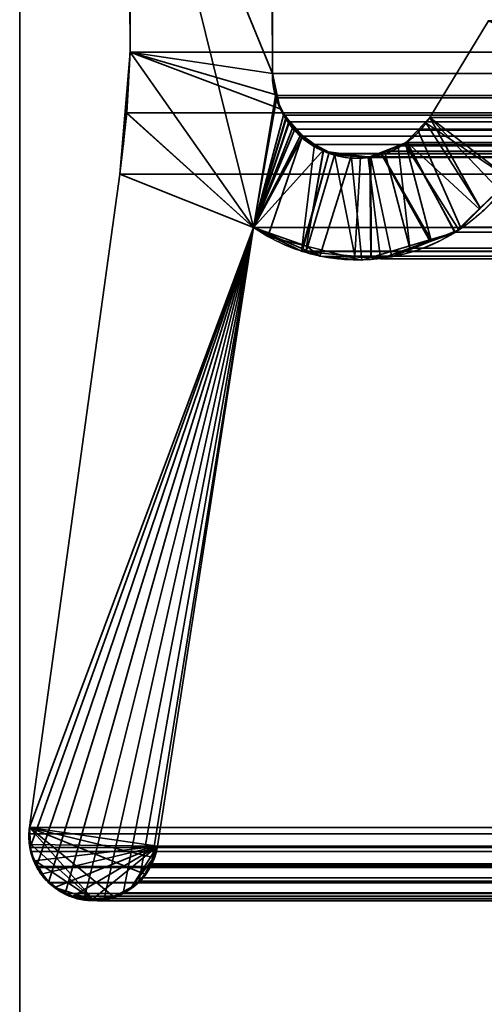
# Model space of a CAD drawing. Header units: millimetres. Extents: x -490 to 6690, y -115 to 152.
# Tile 263 of 656: x 1137 to 1140.43, y -4.99 to 2.27. Entities that reach past the tile are written whole.
import ezdxf

# ---------------------------------------------------------------- set-up
doc = ezdxf.new("R2010")
doc.units = ezdxf.units.MM
doc.layers.add('151', color=253, linetype='Continuous')

# ---------------------------------------------------------------- blocks, each defined once
blk = doc.blocks.new('UG_SURFACE_002')
at = {"layer": '151', "color": 252, "linetype": 'Continuous', "lineweight": 35}
for points in [[(2040, -6.2, 2202.5001), (2040, 133.2, 2202.5001), (960, 133.2, 2202.5001), (960, -6.2, 2202.5001)], [(1110, -6.2, 2052.5), (1110, 133.2, 2052.5), (1890, 133.2, 2052.5), (1890, -6.2, 2052.5)]]:
    blk.add_3dface(points, dxfattribs=at)
blk = doc.blocks.new('UG_SURFACE_133')
at = {"layer": '151', "color": 254, "linetype": 'Continuous', "lineweight": 35}
for points in [[(1875.25, -10, 2032.7499), (1875.25, 136.75, 2032.7499), (1124.75, 136.75, 2032.7499), (1124.75, -10, 2032.7499)], [(1867.4999, 21, 2025.0001), (1867.4999, -8, 2025.0001), (1132.5001, -8, 2025.0001), (1132.5001, 21, 2025.0001)]]:
    blk.add_3dface(points, dxfattribs=at)
blk = doc.blocks.new('UG_SURFACE_159')
at = {"layer": '151', "color": 14, "linetype": 'Continuous', "lineweight": 35}
for points in [[(1867.3, -10, 2024.8001), (1867.3, 19, 2024.8001), (1132.7, 19, 2024.8001), (1132.7, -10, 2024.8001)], [(1863.25, 16.25, 2020.75), (1863.25, -22, 2020.75), (1136.75, -22, 2020.75), (1136.75, 16.25, 2020.75)]]:
    blk.add_3dface(points, dxfattribs=at)
blk = doc.blocks.new('UG_SURFACE_160')
at = {"layer": '151', "color": 7, "linetype": 'Continuous', "lineweight": 35}
for points in [[(1136.75, 16, 2020.75), (1136.75, -22, 2020.75), (1863.25, -22, 2020.75), (1863.25, 16, 2020.75)], [(1863, 16, 2020.4999), (1863, -22, 2020.4999), (1137, -22, 2020.4999), (1137, 16, 2020.4999)]]:
    blk.add_3dface(points, dxfattribs=at)
blk = doc.blocks.new('UG_SURFACE_165')
at = {"layer": '151', "color": 253, "linetype": 'Continuous', "lineweight": 35}
for points in [[(1137.8119, 4.4265, -7.5), (1137.8134, 2.0275, -7.5), (1137.8134, 2.0275, 2019.6865), (1137.8119, 4.4265, 2019.6881)], [(1137.8134, 2.0275, -7.5), (1137.8119, 4.4265, -7.5), (1138.8619, 3.5528, -7.5), (1138.863, 1.872, -7.5)], [(1138.8887, 1.7096, 2018.6112), (1138.863, 1.872, 2018.6372), (1137.8119, 4.4265, 2019.6881), (1138.7244, 0.736, 2018.7755)], [(1138.863, 1.872, 2018.6372), (1138.8619, 3.5528, 2018.6381), (1138.8615, 3.5656, 2018.6386), (1137.8119, 4.4265, 2019.6881)], [(1138.7244, 0.736, 2018.7755), (1137.8119, 4.4265, 2019.6881), (1137.8134, 2.0275, 2019.6865)], [(1138.8619, 3.5528, 2018.6381), (1138.863, 1.872, 2018.6372), (1138.863, 1.872, -7.5), (1138.8619, 3.5528, -7.5)], [(1141.1384, 1.954, -7.5), (1140.6155, 1.093, -7.5), (1140.0239, 1.5475, -7.5), (1140.4564, 2.2595, -7.5)], [(1140.6155, 1.093, 2016.8846), (1141.1384, 1.954, 2016.3615), (1140.4564, 2.2595, 2017.0436), (1140.0239, 1.5475, 2017.4761)], [(1140.0239, 1.5475, 2017.4761), (1140.4564, 2.2595, 2017.0436), (1140.4564, 2.2595, -7.5), (1140.0239, 1.5475, -7.5)], [(1137.7884, 1.5777, 2019.7115), (1137.8134, 2.0275, -7.5), (1137.7389, 1.13, -7.5)], [(1137.7389, 1.13, -7.5), (1137.8134, 2.0275, -7.5), (1138.7244, 0.736, -7.5)], [(1137.7884, 1.5777, 2019.7115), (1137.8134, 2.0275, 2019.6865), (1137.8134, 2.0275, -7.5)], [(1138.7244, 0.736, 2018.7755), (1137.8134, 2.0275, 2019.6865), (1137.7884, 1.5777, 2019.7115)], [(1138.7244, 0.736, -7.5), (1137.8134, 2.0275, -7.5), (1138.9209, 1.6098, -7.5), (1138.9681, 1.5477, -7.5)], [(1137.8134, 2.0275, -7.5), (1138.863, 1.872, -7.5), (1138.8985, 1.7114, -7.5)], [(1138.8985, 1.7114, -7.5), (1138.9209, 1.6098, -7.5), (1137.8134, 2.0275, -7.5)], [(1138.863, 1.872, -7.5), (1138.863, 1.872, 2018.6372), (1138.8887, 1.7096, 2018.6112)], [(1138.8887, 1.7096, 2018.6112), (1138.8985, 1.7114, -7.5), (1138.863, 1.872, -7.5)], [(1138.7244, 0.736, 2018.7755), (1138.8935, 1.6798, 2018.6064), (1138.8887, 1.7096, 2018.6112)], [(1138.9626, 1.5446, 2018.5373), (1138.8935, 1.6798, 2018.6064), (1138.7244, 0.736, 2018.7755)], [(1138.8985, 1.7114, -7.5), (1138.8887, 1.7096, 2018.6112), (1138.8935, 1.6798, 2018.6064)], [(1138.8935, 1.6798, 2018.6064), (1138.9209, 1.6098, -7.5), (1138.8985, 1.7114, -7.5)], [(1138.9209, 1.6098, -7.5), (1138.8935, 1.6798, 2018.6064), (1138.9626, 1.5446, 2018.5373)], [(1138.9626, 1.5446, 2018.5373), (1138.9681, 1.5477, -7.5), (1138.9209, 1.6098, -7.5)], [(1137.7389, 1.13, -7.5), (1137.7389, 1.13, 2019.7611), (1137.7884, 1.5777, 2019.7115)], [(1138.7244, 0.736, 2018.7755), (1137.7884, 1.5777, 2019.7115), (1137.7389, 1.13, 2019.7611)], [(1138.9681, 1.5477, -7.5), (1139.0809, 1.3994, -7.5), (1138.7244, 0.736, -7.5)], [(1138.7244, 0.736, 2018.7755), (1138.984, 1.503, 2018.5161), (1138.9626, 1.5446, 2018.5373)], [(1138.9681, 1.5477, -7.5), (1138.9626, 1.5446, 2018.5373), (1138.984, 1.503, 2018.5161)], [(1138.9681, 1.5477, -7.5), (1139.0113, 1.4683, 2018.4886), (1139.0855, 1.4133, 2018.4145)], [(1138.9681, 1.5477, -7.5), (1138.984, 1.503, 2018.5161), (1139.0113, 1.4683, 2018.4886)], [(1139.0855, 1.4133, 2018.4145), (1139.0809, 1.3994, -7.5), (1138.9681, 1.5477, -7.5)], [(1139.9891, 1.5111, -7.5), (1140.0239, 1.5475, -7.5), (1140.6155, 1.093, -7.5)], [(1139.9891, 1.5111, -7.5), (1139.9914, 1.513, 2017.5087), (1140.0239, 1.5475, 2017.4761)], [(1140.0239, 1.5475, 2017.4761), (1140.0239, 1.5475, -7.5), (1139.9891, 1.5111, -7.5)], [(1140.3948, 0.8804, 2017.1051), (1140.0239, 1.5475, 2017.4761), (1139.9914, 1.513, 2017.5087)], [(1140.0239, 1.5475, 2017.4761), (1140.3948, 0.8804, 2017.1051), (1140.6155, 1.093, 2016.8846)], [(1138.7244, 0.736, 2018.7755), (1139.0113, 1.4683, 2018.4886), (1138.984, 1.503, 2018.5161)], [(1139.0855, 1.4133, 2018.4145), (1139.0113, 1.4683, 2018.4886), (1138.7244, 0.736, 2018.7755), (1138.8296, 0.6703, 2018.6703)], [(1139.8515, 1.367, -7.5), (1139.8531, 1.3665, 2017.647), (1139.9914, 1.513, 2017.5087)], [(1139.9914, 1.513, 2017.5087), (1139.9891, 1.5111, -7.5), (1139.8515, 1.367, -7.5)], [(1139.8515, 1.367, -7.5), (1139.9891, 1.5111, -7.5), (1140.6155, 1.093, -7.5), (1140.3904, 0.8706, -7.5)], [(1139.9914, 1.513, 2017.5087), (1139.8531, 1.3665, 2017.647), (1140.2082, 0.7006, 2017.2918), (1140.3948, 0.8804, 2017.1051)], [(1139.0809, 1.3994, -7.5), (1139.0834, 1.396, -7.5), (1138.7244, 0.736, -7.5)], [(1138.7244, 0.736, -7.5), (1139.0834, 1.396, -7.5), (1139.243, 1.3112, -7.5)], [(1138.8296, 0.6703, 2018.6703), (1139.1143, 0.5989, 2018.3859), (1139.2373, 1.3008, 2018.2626), (1139.0855, 1.4133, 2018.4145)], [(1139.0834, 1.396, -7.5), (1139.0809, 1.3994, -7.5), (1139.0855, 1.4133, 2018.4145)], [(1139.0834, 1.396, -7.5), (1139.0855, 1.4133, 2018.4145), (1139.2373, 1.3008, 2018.2626)], [(1139.2373, 1.3008, 2018.2626), (1139.243, 1.3112, -7.5), (1139.0834, 1.396, -7.5)], [(1139.243, 1.3112, -7.5), (1139.3205, 1.27, -7.5), (1139.1151, 0.5678, -7.5), (1138.7244, 0.736, -7.5)], [(1139.243, 1.3112, -7.5), (1139.2373, 1.3008, 2018.2626), (1139.2407, 1.2982, 2018.2593)], [(1139.2407, 1.2982, 2018.2593), (1139.3205, 1.27, -7.5), (1139.243, 1.3112, -7.5)], [(1139.8383, 1.3534, -7.5), (1139.6637, 1.2845, -7.5), (1139.6655, 1.287, 2017.8344), (1139.8449, 1.3578, 2017.6551)], [(1139.6637, 1.2845, -7.5), (1139.8383, 1.3534, -7.5), (1140.2373, 0.7192, -7.5), (1140.0266, 0.634, -7.5)], [(1140.0307, 0.6479, 2017.4694), (1139.8449, 1.3578, 2017.6551), (1139.6655, 1.287, 2017.8344)], [(1140.3904, 0.8706, -7.5), (1140.2373, 0.7192, -7.5), (1139.8383, 1.3534, -7.5), (1139.8515, 1.367, -7.5)], [(1139.8449, 1.3578, 2017.6551), (1139.8515, 1.367, -7.5), (1139.8383, 1.3534, -7.5)], [(1139.8449, 1.3578, 2017.6551), (1139.8531, 1.3665, 2017.647), (1139.8515, 1.367, -7.5)], [(1139.8531, 1.3665, 2017.647), (1139.8449, 1.3578, 2017.6551), (1140.0307, 0.6479, 2017.4694), (1140.2082, 0.7006, 2017.2918)], [(1139.1143, 0.5989, 2018.3859), (1139.2407, 1.2982, 2018.2593), (1139.2373, 1.3008, 2018.2626)], [(1139.4448, 1.2714, 2018.0552), (1139.2407, 1.2982, 2018.2593), (1139.1143, 0.5989, 2018.3859), (1139.5214, 0.4967, 2017.9787)], [(1139.2127, 0.5258, -7.5), (1139.1151, 0.5678, -7.5), (1139.3205, 1.27, -7.5), (1139.4442, 1.263, -7.5)], [(1139.4442, 1.263, -7.5), (1139.5886, 1.2548, -7.5), (1139.5913, 0.5216, -7.5), (1139.2127, 0.5258, -7.5)], [(1139.3205, 1.27, -7.5), (1139.2407, 1.2982, 2018.2593), (1139.4448, 1.2714, 2018.0552)], [(1139.4448, 1.2714, 2018.0552), (1139.4442, 1.263, -7.5), (1139.3205, 1.27, -7.5)], [(1139.4442, 1.263, -7.5), (1139.4448, 1.2714, 2018.0552), (1139.5808, 1.2536, 2017.9193)], [(1139.5808, 1.2536, 2017.9193), (1139.5886, 1.2548, -7.5), (1139.4442, 1.263, -7.5)], [(1139.5214, 0.4967, 2017.9787), (1139.5887, 0.5166, 2017.9114), (1139.5808, 1.2536, 2017.9193), (1139.4448, 1.2714, 2018.0552)], [(1139.6655, 1.287, 2017.8344), (1139.5808, 1.2536, 2017.9193), (1139.5887, 0.5166, 2017.9114), (1140.0307, 0.6479, 2017.4694)], [(1139.5808, 1.2536, 2017.9193), (1139.6655, 1.287, 2017.8344), (1139.6637, 1.2845, -7.5)], [(1139.5808, 1.2536, 2017.9193), (1139.6637, 1.2845, -7.5), (1139.5886, 1.2548, -7.5)], [(1140.0266, 0.634, -7.5), (1139.7444, 0.5199, -7.5), (1139.5886, 1.2548, -7.5), (1139.6637, 1.2845, -7.5)], [(1139.5886, 1.2548, -7.5), (1139.7444, 0.5199, -7.5), (1139.5913, 0.5216, -7.5)], [(1137.7389, 1.13, -7.5), (1137.0724, -3.683, -7.5), (1137.0724, -3.683, 2020.4275), (1137.7389, 1.13, 2019.7611)], [(1137.0724, -3.683, -7.5), (1137.7389, 1.13, -7.5), (1138.7244, 0.736, -7.5), (1138.0149, -3.8215, -7.5)], [(1138.0149, -3.8215, 2019.485), (1138.7244, 0.736, 2018.7755), (1137.7389, 1.13, 2019.7611), (1137.0724, -3.683, 2020.4275)], [(1140.3904, 0.8706, -7.5), (1140.6155, 1.093, -7.5), (1140.6155, 1.093, 2016.8846)], [(1140.6155, 1.093, 2016.8846), (1140.3948, 0.8804, 2017.1051), (1140.3904, 0.8706, -7.5)], [(1140.3948, 0.8804, 2017.1051), (1140.2082, 0.7006, 2017.2918), (1140.2373, 0.7192, -7.5)], [(1140.2373, 0.7192, -7.5), (1140.3904, 0.8706, -7.5), (1140.3948, 0.8804, 2017.1051)], [(1138.0149, -3.8215, -7.5), (1138.7244, 0.736, -7.5), (1138.7244, 0.736, 2018.7755), (1138.0149, -3.8215, 2019.485)], [(1138.7244, 0.736, -7.5), (1139.1151, 0.5678, -7.5), (1139.1143, 0.5989, 2018.3859)], [(1139.1143, 0.5989, 2018.3859), (1138.8296, 0.6703, 2018.6703), (1138.7244, 0.736, -7.5)], [(1138.8296, 0.6703, 2018.6703), (1138.7244, 0.736, 2018.7755), (1138.7244, 0.736, -7.5)], [(1140.2082, 0.7006, 2017.2918), (1140.0266, 0.634, -7.5), (1140.2373, 0.7192, -7.5)], [(1140.2082, 0.7006, 2017.2918), (1140.0307, 0.6479, 2017.4694), (1140.0266, 0.634, -7.5)], [(1139.1143, 0.5989, 2018.3859), (1139.1151, 0.5678, -7.5), (1139.2127, 0.5258, -7.5)], [(1139.5214, 0.4967, 2017.9787), (1139.1143, 0.5989, 2018.3859), (1139.2127, 0.5258, -7.5)], [(1140.0307, 0.6479, 2017.4694), (1139.5887, 0.5166, 2017.9114), (1139.7444, 0.5199, -7.5)], [(1139.7444, 0.5199, -7.5), (1140.0266, 0.634, -7.5), (1140.0307, 0.6479, 2017.4694)], [(1139.2127, 0.5258, -7.5), (1139.5913, 0.5216, -7.5), (1139.5887, 0.5166, 2017.9114)], [(1139.5887, 0.5166, 2017.9114), (1139.5214, 0.4967, 2017.9787), (1139.2127, 0.5258, -7.5)], [(1139.5887, 0.5166, 2017.9114), (1139.5913, 0.5216, -7.5), (1139.7444, 0.5199, -7.5)], [(1137.0724, -3.683, -7.5), (1137.0796, -3.8073, -7.5), (1137.0726, -3.8077, 2020.4275)], [(1137.0726, -3.8077, 2020.4275), (1137.0724, -3.683, 2020.4275), (1137.0724, -3.683, -7.5)], [(1137.0724, -3.683, -7.5), (1137.9215, -4.0281, -7.5), (1137.8269, -4.1316, -7.5), (1137.6948, -4.1938, -7.5)], [(1137.6948, -4.1938, -7.5), (1137.6597, -4.2104, -7.5), (1137.5449, -4.216, -7.5), (1137.0724, -3.683, -7.5)], [(1137.0724, -3.683, -7.5), (1137.9846, -3.9047, -7.5), (1137.9516, -3.9952, -7.5), (1137.9215, -4.0281, -7.5)], [(1138.0149, -3.8215, -7.5), (1137.9846, -3.9047, -7.5), (1137.0724, -3.683, -7.5)], [(1137.0796, -3.8073, -7.5), (1137.0724, -3.683, -7.5), (1137.5449, -4.216, -7.5)], [(1137.0724, -3.683, 2020.4275), (1137.0726, -3.8077, 2020.4275), (1138.0149, -3.8215, 2019.485)], [(1137.0796, -3.8073, -7.5), (1137.0832, -3.8675, -7.5), (1137.0726, -3.8149, 2020.4275)], [(1137.0726, -3.8149, 2020.4275), (1137.0726, -3.8077, 2020.4275), (1137.0796, -3.8073, -7.5)], [(1138.0149, -3.8215, 2019.485), (1137.0726, -3.8077, 2020.4275), (1137.0726, -3.8149, 2020.4275), (1137.107, -3.9292, 2020.3931)], [(1137.107, -3.9292, 2020.3931), (1137.0726, -3.8149, 2020.4275), (1137.0832, -3.8675, -7.5)], [(1137.1118, -3.9271, -7.5), (1137.0832, -3.8675, -7.5), (1137.0796, -3.8073, -7.5), (1137.5449, -4.216, -7.5)], [(1137.107, -3.9292, 2020.3931), (1137.114, -3.9526, 2020.386), (1137.1689, -4.0257, 2020.3311), (1138.0149, -3.8215, 2019.485)], [(1137.1689, -4.0257, 2020.3311), (1137.2278, -4.1042, 2020.2723), (1137.2643, -4.1237, 2020.2358), (1138.0149, -3.8215, 2019.485)], [(1138.0149, -3.8215, 2019.485), (1137.2643, -4.1237, 2020.2358), (1137.3892, -4.1907, 2020.1108)], [(1137.3892, -4.1907, 2020.1108), (1137.4233, -4.2089, 2020.0768), (1137.545, -4.2058, 2019.9549), (1138.0149, -3.8215, 2019.485)], [(1137.6969, -4.1974, 2019.8033), (1137.8244, -4.1232, 2019.6755), (1138.0149, -3.8215, 2019.485), (1137.545, -4.2058, 2019.9549)], [(1137.9879, -3.9043, 2019.5122), (1138.0149, -3.8215, 2019.485), (1137.8244, -4.1232, 2019.6755)], [(1137.9846, -3.9047, -7.5), (1138.0149, -3.8215, -7.5), (1138.0149, -3.8215, 2019.485)], [(1138.0149, -3.8215, 2019.485), (1137.9879, -3.9043, 2019.5122), (1137.9846, -3.9047, -7.5)], [(1137.0832, -3.8675, -7.5), (1137.1118, -3.9271, -7.5), (1137.107, -3.9292, 2020.3931)], [(1137.9879, -3.9043, 2019.5122), (1137.8244, -4.1232, 2019.6755), (1137.8672, -4.0983, 2019.6328), (1137.9223, -4.0262, 2019.5777)], [(1137.9215, -4.0281, -7.5), (1137.9516, -3.9952, -7.5), (1137.9879, -3.9043, 2019.5122)], [(1137.9879, -3.9043, 2019.5122), (1137.9672, -3.9674, 2019.5329), (1137.9215, -4.0281, -7.5)], [(1137.9223, -4.0262, 2019.5777), (1137.9672, -3.9674, 2019.5329), (1137.9879, -3.9043, 2019.5122)], [(1137.9516, -3.9952, -7.5), (1137.9846, -3.9047, -7.5), (1137.9879, -3.9043, 2019.5122)], [(1137.114, -3.9526, 2020.386), (1137.107, -3.9292, 2020.3931), (1137.1118, -3.9271, -7.5)], [(1137.1118, -3.9271, -7.5), (1137.1633, -4.0341, -7.5), (1137.1689, -4.0257, 2020.3311)], [(1137.1689, -4.0257, 2020.3311), (1137.114, -3.9526, 2020.386), (1137.1118, -3.9271, -7.5)], [(1137.2665, -4.1269, -7.5), (1137.1633, -4.0341, -7.5), (1137.1118, -3.9271, -7.5), (1137.5449, -4.216, -7.5)], [(1137.9672, -3.9674, 2019.5329), (1137.9223, -4.0262, 2019.5777), (1137.9215, -4.0281, -7.5)], [(1137.2278, -4.1042, 2020.2723), (1137.1689, -4.0257, 2020.3311), (1137.1633, -4.0341, -7.5)], [(1137.1633, -4.0341, -7.5), (1137.2665, -4.1269, -7.5), (1137.2643, -4.1237, 2020.2358)], [(1137.2643, -4.1237, 2020.2358), (1137.2278, -4.1042, 2020.2723), (1137.1633, -4.0341, -7.5)], [(1137.8269, -4.1316, -7.5), (1137.9215, -4.0281, -7.5), (1137.9223, -4.0262, 2019.5777)], [(1137.9223, -4.0262, 2019.5777), (1137.8672, -4.0983, 2019.6328), (1137.8269, -4.1316, -7.5)], [(1137.2643, -4.1237, 2020.2358), (1137.2665, -4.1269, -7.5), (1137.3008, -4.1576, -7.5)], [(1137.3892, -4.1907, 2020.1108), (1137.2643, -4.1237, 2020.2358), (1137.3008, -4.1576, -7.5)], [(1137.3904, -4.1894, -7.5), (1137.3008, -4.1576, -7.5), (1137.2665, -4.1269, -7.5), (1137.5449, -4.216, -7.5)], [(1137.6948, -4.1938, -7.5), (1137.8269, -4.1316, -7.5), (1137.8244, -4.1232, 2019.6755)], [(1137.8244, -4.1232, 2019.6755), (1137.6969, -4.1974, 2019.8033), (1137.6948, -4.1938, -7.5)], [(1137.8672, -4.0983, 2019.6328), (1137.8244, -4.1232, 2019.6755), (1137.8269, -4.1316, -7.5)], [(1137.3008, -4.1576, -7.5), (1137.3904, -4.1894, -7.5), (1137.3892, -4.1907, 2020.1108)], [(1137.4233, -4.2089, 2020.0768), (1137.3892, -4.1907, 2020.1108), (1137.3904, -4.1894, -7.5)], [(1137.3904, -4.1894, -7.5), (1137.475, -4.2195, -7.5), (1137.4233, -4.2089, 2020.0768)], [(1137.5449, -4.216, -7.5), (1137.475, -4.2195, -7.5), (1137.3904, -4.1894, -7.5)], [(1137.545, -4.2058, 2019.9549), (1137.4233, -4.2089, 2020.0768), (1137.475, -4.2195, -7.5)], [(1137.475, -4.2195, -7.5), (1137.5449, -4.216, -7.5), (1137.545, -4.2058, 2019.9549)], [(1137.6888, -4.2021, 2019.8112), (1137.5449, -4.216, -7.5), (1137.6597, -4.2104, -7.5)], [(1137.6888, -4.2021, 2019.8112), (1137.545, -4.2058, 2019.9549), (1137.5449, -4.216, -7.5)], [(1137.545, -4.2058, 2019.9549), (1137.6888, -4.2021, 2019.8112), (1137.6969, -4.1974, 2019.8033)], [(1137.6597, -4.2104, -7.5), (1137.6948, -4.1938, -7.5), (1137.6969, -4.1974, 2019.8033)], [(1137.6969, -4.1974, 2019.8033), (1137.6888, -4.2021, 2019.8112), (1137.6597, -4.2104, -7.5)]]:
    blk.add_3dface(points, dxfattribs=at)
blk = doc.blocks.new('UG_SURFACE_166')
at = {"layer": '151', "color": 253, "linetype": 'Continuous', "lineweight": 35}
for points in [[(1137.8119, 4.4265, 2019.6881), (1137.8134, 2.0275, 2019.6865), (1862.1866, 2.0275, 2019.6865), (1862.1881, 4.4265, 2019.6881)], [(1137.8119, 4.4265, 2019.6881), (1138.8619, 3.5528, 2018.6381), (1138.863, 1.872, 2018.6372)], [(1138.863, 1.872, 2018.6372), (1138.885, 1.7081, 2018.615), (1138.7244, 0.736, 2018.7755), (1137.8119, 4.4265, 2019.6881)], [(1137.8134, 2.0275, 2019.6865), (1137.8119, 4.4265, 2019.6881), (1138.7244, 0.736, 2018.7755)], [(1861.1381, 3.5528, 2018.6381), (1861.137, 1.872, 2018.6372), (1138.863, 1.872, 2018.6372), (1138.8619, 3.5528, 2018.6381)], [(1140.0239, 1.5475, 2017.4761), (1140.4564, 2.2595, 2017.0436), (1141.1384, 1.954, 2016.3615), (1140.6155, 1.093, 2016.8846)], [(1859.9761, 1.5475, 2017.4761), (1859.5436, 2.2595, 2017.0436), (1140.4564, 2.2595, 2017.0436), (1140.0239, 1.5475, 2017.4761)], [(1862.2113, 1.5794, 2019.7115), (1137.8134, 2.0275, 2019.6865), (1137.7888, 1.581, 2019.7113)], [(1137.7888, 1.581, 2019.7113), (1137.8134, 2.0275, 2019.6865), (1138.7244, 0.736, 2018.7755)], [(1862.2113, 1.5794, 2019.7115), (1862.1866, 2.0275, 2019.6865), (1137.8134, 2.0275, 2019.6865)], [(1138.863, 1.872, 2018.6372), (1861.137, 1.872, 2018.6372), (1861.115, 1.7081, 2018.615)], [(1138.885, 1.7081, 2018.615), (1138.863, 1.872, 2018.6372), (1861.115, 1.7081, 2018.615)], [(1138.7244, 0.736, 2018.7755), (1138.885, 1.7081, 2018.615), (1138.8915, 1.6923, 2018.6086)], [(1138.8915, 1.6923, 2018.6086), (1138.9441, 1.5646, 2018.5559), (1138.7244, 0.736, 2018.7755)], [(1861.115, 1.7081, 2018.615), (1861.1085, 1.6923, 2018.6086), (1138.8915, 1.6923, 2018.6086), (1138.885, 1.7081, 2018.615)], [(1138.9441, 1.5646, 2018.5559), (1138.8915, 1.6923, 2018.6086), (1861.1085, 1.6923, 2018.6086)], [(1138.9441, 1.5646, 2018.5559), (1861.1085, 1.6923, 2018.6086), (1861.0559, 1.5646, 2018.5559)], [(1137.7888, 1.581, 2019.7113), (1137.7389, 1.13, 2019.7611), (1862.2611, 1.13, 2019.7611)], [(1137.7389, 1.13, 2019.7611), (1137.7888, 1.581, 2019.7113), (1138.7244, 0.736, 2018.7755)], [(1137.7888, 1.581, 2019.7113), (1862.2611, 1.13, 2019.7611), (1862.2113, 1.5794, 2019.7115)], [(1138.7244, 0.736, 2018.7755), (1138.9441, 1.5646, 2018.5559), (1138.984, 1.5148, 2018.5161)], [(1861.0559, 1.5646, 2018.5559), (1861.016, 1.5148, 2018.5161), (1138.984, 1.5148, 2018.5161), (1138.9441, 1.5646, 2018.5559)], [(1139.9353, 1.4526, 2017.5648), (1140.0239, 1.5475, 2017.4761), (1140.5348, 1.015, 2016.9652), (1140.2489, 0.7388, 2017.251)], [(1139.9353, 1.4526, 2017.5648), (1860.0647, 1.4526, 2017.5648), (1859.9761, 1.5475, 2017.4761), (1140.0239, 1.5475, 2017.4761)], [(1140.6155, 1.093, 2016.8846), (1140.5348, 1.015, 2016.9652), (1140.0239, 1.5475, 2017.4761)], [(1138.7244, 0.736, 2018.7755), (1138.984, 1.5148, 2018.5161), (1139.0276, 1.4603, 2018.4724)], [(1139.0276, 1.4603, 2018.4724), (1139.0684, 1.4092, 2018.4317), (1138.7244, 0.736, 2018.7755)], [(1138.984, 1.5148, 2018.5161), (1861.016, 1.5148, 2018.5161), (1860.9724, 1.4603, 2018.4724), (1139.0276, 1.4603, 2018.4724)], [(1139.0276, 1.4603, 2018.4724), (1860.9724, 1.4603, 2018.4724), (1860.9316, 1.4092, 2018.4317)], [(1139.0684, 1.4092, 2018.4317), (1139.0276, 1.4603, 2018.4724), (1860.9316, 1.4092, 2018.4317)], [(1140.2489, 0.7388, 2017.251), (1140.2115, 0.7026, 2017.2884), (1139.8503, 1.3615, 2017.6499), (1139.9353, 1.4526, 2017.5648)], [(1860.1497, 1.3615, 2017.6499), (1139.9353, 1.4526, 2017.5648), (1139.8503, 1.3615, 2017.6499)], [(1860.1497, 1.3615, 2017.6499), (1860.0647, 1.4526, 2017.5648), (1139.9353, 1.4526, 2017.5648)], [(1139.0789, 0.5619, 2018.4212), (1138.7244, 0.736, 2018.7755), (1139.0684, 1.4092, 2018.4317), (1139.1727, 1.347, 2018.3275)], [(1860.9316, 1.4092, 2018.4317), (1860.8273, 1.347, 2018.3275), (1139.1727, 1.347, 2018.3275), (1139.0684, 1.4092, 2018.4317)], [(1139.1727, 1.347, 2018.3275), (1139.2804, 1.2826, 2018.2195), (1139.0789, 0.5619, 2018.4212)], [(1139.2804, 1.2826, 2018.2195), (1139.1727, 1.347, 2018.3275), (1860.8273, 1.347, 2018.3275)], [(1139.2804, 1.2826, 2018.2195), (1860.8273, 1.347, 2018.3275), (1860.7196, 1.2826, 2018.2195)], [(1139.6903, 1.2991, 2017.8096), (1139.7905, 1.3382, 2017.7095), (1139.8764, 0.5834, 2017.6237)], [(1139.6903, 1.2991, 2017.8096), (1860.3097, 1.2991, 2017.8096), (1860.2095, 1.3382, 2017.7095), (1139.7905, 1.3382, 2017.7095)], [(1139.7905, 1.3382, 2017.7095), (1139.8503, 1.3615, 2017.6499), (1140.2115, 0.7026, 2017.2884), (1139.8764, 0.5834, 2017.6237)], [(1139.8503, 1.3615, 2017.6499), (1139.7905, 1.3382, 2017.7095), (1860.2095, 1.3382, 2017.7095)], [(1139.8503, 1.3615, 2017.6499), (1860.2095, 1.3382, 2017.7095), (1860.1497, 1.3615, 2017.6499)], [(1139.2804, 1.2826, 2018.2195), (1139.0815, 0.5605, 2018.4186), (1139.0789, 0.5619, 2018.4212)], [(1139.4706, 0.5244, 2018.0295), (1139.0815, 0.5605, 2018.4186), (1139.2804, 1.2826, 2018.2195), (1139.3207, 1.2784, 2018.1792)], [(1860.7196, 1.2826, 2018.2195), (1860.6793, 1.2784, 2018.1792), (1139.3207, 1.2784, 2018.1792), (1139.2804, 1.2826, 2018.2195)], [(1139.3207, 1.2784, 2018.1792), (1139.5133, 1.258, 2017.9868), (1139.4706, 0.5244, 2018.0295)], [(1139.3207, 1.2784, 2018.1792), (1860.6793, 1.2784, 2018.1792), (1860.4867, 1.258, 2017.9868), (1139.5133, 1.258, 2017.9868)], [(1139.5133, 1.258, 2017.9868), (1139.5695, 1.252, 2017.9305), (1139.6608, 0.5068, 2017.8392), (1139.4706, 0.5244, 2018.0295)], [(1139.5695, 1.252, 2017.9305), (1139.5133, 1.258, 2017.9868), (1860.4867, 1.258, 2017.9868)], [(1139.8764, 0.5834, 2017.6237), (1139.6608, 0.5068, 2017.8392), (1139.5695, 1.252, 2017.9305), (1139.6903, 1.2991, 2017.8096)], [(1860.4305, 1.252, 2017.9305), (1139.6903, 1.2991, 2017.8096), (1139.5695, 1.252, 2017.9305)], [(1139.5695, 1.252, 2017.9305), (1860.4867, 1.258, 2017.9868), (1860.4305, 1.252, 2017.9305)], [(1860.4305, 1.252, 2017.9305), (1860.3097, 1.2991, 2017.8096), (1139.6903, 1.2991, 2017.8096)], [(1137.7389, 1.13, 2019.7611), (1137.0724, -3.683, 2020.4275), (1862.9276, -3.683, 2020.4275), (1862.2611, 1.13, 2019.7611)], [(1137.0724, -3.683, 2020.4275), (1137.7389, 1.13, 2019.7611), (1138.7244, 0.736, 2018.7755)], [(1140.5348, 1.015, 2016.9652), (1859.4652, 1.015, 2016.9652), (1859.7511, 0.7388, 2017.251), (1140.2489, 0.7388, 2017.251)], [(1138.7244, 0.736, 2018.7755), (1137.0785, -3.8305, 2020.4215), (1137.0683, -3.7296, 2020.4318), (1137.0724, -3.683, 2020.4275)], [(1138.7244, 0.736, 2018.7755), (1137.1242, -3.9708, 2020.376), (1137.0816, -3.8615, 2020.4184), (1137.0785, -3.8305, 2020.4215)], [(1138.7244, 0.736, 2018.7755), (1137.2126, -4.0895, 2020.2873), (1137.1268, -3.9775, 2020.3733), (1137.1242, -3.9708, 2020.376)], [(1137.3351, -4.1701, 2020.165), (1137.2145, -4.092, 2020.2856), (1137.2126, -4.0895, 2020.2873), (1138.7244, 0.736, 2018.7755)], [(1137.4758, -4.2077, 2020.0241), (1137.365, -4.1895, 2020.1349), (1137.3351, -4.1701, 2020.165), (1138.7244, 0.736, 2018.7755)], [(1137.622, -4.2095, 2019.8779), (1137.5735, -4.2237, 2019.9265), (1137.4758, -4.2077, 2020.0241), (1138.7244, 0.736, 2018.7755)], [(1138.7244, 0.736, 2018.7755), (1137.7634, -4.1681, 2019.7365), (1137.622, -4.2095, 2019.8779)], [(1138.7244, 0.736, 2018.7755), (1137.8812, -4.0776, 2019.6187), (1137.7758, -4.1645, 2019.7244), (1137.7634, -4.1681, 2019.7365)], [(1137.9687, -3.9613, 2019.5312), (1137.9088, -4.0547, 2019.5911), (1137.8812, -4.0776, 2019.6187), (1138.7244, 0.736, 2018.7755)], [(1138.7244, 0.736, 2018.7755), (1138.0149, -3.8215, 2019.485), (1137.9753, -3.9509, 2019.5246), (1137.9687, -3.9613, 2019.5312)], [(1138.0149, -3.8215, 2019.485), (1138.7244, 0.736, 2018.7755), (1861.2756, 0.736, 2018.7755), (1861.9851, -3.8215, 2019.485)], [(1139.0789, 0.5619, 2018.4212), (1860.9211, 0.5619, 2018.4212), (1861.2756, 0.736, 2018.7755), (1138.7244, 0.736, 2018.7755)], [(1140.2115, 0.7026, 2017.2884), (1859.7511, 0.7388, 2017.251), (1859.7885, 0.7026, 2017.2884)], [(1140.2115, 0.7026, 2017.2884), (1140.2489, 0.7388, 2017.251), (1859.7511, 0.7388, 2017.251)], [(1859.7885, 0.7026, 2017.2884), (1139.8764, 0.5834, 2017.6237), (1140.2115, 0.7026, 2017.2884)], [(1859.7885, 0.7026, 2017.2884), (1860.1236, 0.5834, 2017.6237), (1139.8764, 0.5834, 2017.6237)], [(1139.6608, 0.5068, 2017.8392), (1860.1236, 0.5834, 2017.6237), (1860.3392, 0.5068, 2017.8392)], [(1139.6608, 0.5068, 2017.8392), (1139.8764, 0.5834, 2017.6237), (1860.1236, 0.5834, 2017.6237)], [(1860.9185, 0.5605, 2018.4186), (1139.0789, 0.5619, 2018.4212), (1139.0815, 0.5605, 2018.4186)], [(1860.9185, 0.5605, 2018.4186), (1860.9211, 0.5619, 2018.4212), (1139.0789, 0.5619, 2018.4212)], [(1139.0815, 0.5605, 2018.4186), (1139.4706, 0.5244, 2018.0295), (1860.5294, 0.5244, 2018.0295), (1860.9185, 0.5605, 2018.4186)], [(1860.3392, 0.5068, 2017.8392), (1139.4706, 0.5244, 2018.0295), (1139.6608, 0.5068, 2017.8392)], [(1860.3392, 0.5068, 2017.8392), (1860.5294, 0.5244, 2018.0295), (1139.4706, 0.5244, 2018.0295)], [(1862.9317, -3.7296, 2020.4318), (1137.0724, -3.683, 2020.4275), (1137.0683, -3.7296, 2020.4318)], [(1862.9317, -3.7296, 2020.4318), (1862.9276, -3.683, 2020.4275), (1137.0724, -3.683, 2020.4275)], [(1137.0683, -3.7296, 2020.4318), (1137.0785, -3.8305, 2020.4215), (1862.9215, -3.8305, 2020.4215), (1862.9317, -3.7296, 2020.4318)], [(1862.9215, -3.8305, 2020.4215), (1137.0785, -3.8305, 2020.4215), (1137.0816, -3.8615, 2020.4184)], [(1862.9184, -3.8615, 2020.4184), (1862.9215, -3.8305, 2020.4215), (1137.0816, -3.8615, 2020.4184)], [(1137.9753, -3.9509, 2019.5246), (1861.9851, -3.8215, 2019.485), (1862.0247, -3.9509, 2019.5246)], [(1137.9753, -3.9509, 2019.5246), (1138.0149, -3.8215, 2019.485), (1861.9851, -3.8215, 2019.485)], [(1137.0816, -3.8615, 2020.4184), (1137.1242, -3.9708, 2020.376), (1862.8758, -3.9708, 2020.376), (1862.9184, -3.8615, 2020.4184)], [(1862.8758, -3.9708, 2020.376), (1137.1242, -3.9708, 2020.376), (1137.1268, -3.9775, 2020.3733)], [(1862.8732, -3.9775, 2020.3733), (1862.8758, -3.9708, 2020.376), (1137.1268, -3.9775, 2020.3733)], [(1137.1268, -3.9775, 2020.3733), (1137.2126, -4.0895, 2020.2873), (1862.7874, -4.0895, 2020.2873), (1862.8732, -3.9775, 2020.3733)], [(1137.9088, -4.0547, 2019.5911), (1862.0313, -3.9613, 2019.5312), (1862.0912, -4.0547, 2019.5911)], [(1137.9088, -4.0547, 2019.5911), (1137.9687, -3.9613, 2019.5312), (1862.0313, -3.9613, 2019.5312)], [(1862.0247, -3.9509, 2019.5246), (1137.9687, -3.9613, 2019.5312), (1137.9753, -3.9509, 2019.5246)], [(1862.0247, -3.9509, 2019.5246), (1862.0313, -3.9613, 2019.5312), (1137.9687, -3.9613, 2019.5312)], [(1862.0912, -4.0547, 2019.5911), (1137.8812, -4.0776, 2019.6187), (1137.9088, -4.0547, 2019.5911)], [(1862.0912, -4.0547, 2019.5911), (1862.1188, -4.0776, 2019.6187), (1137.8812, -4.0776, 2019.6187)], [(1862.7874, -4.0895, 2020.2873), (1137.2126, -4.0895, 2020.2873), (1137.2145, -4.092, 2020.2856)], [(1862.7855, -4.092, 2020.2856), (1862.7874, -4.0895, 2020.2873), (1137.2145, -4.092, 2020.2856)], [(1137.2145, -4.092, 2020.2856), (1137.3351, -4.1701, 2020.165), (1862.6649, -4.1701, 2020.165), (1862.7855, -4.092, 2020.2856)], [(1137.7758, -4.1645, 2019.7244), (1862.1188, -4.0776, 2019.6187), (1862.2242, -4.1645, 2019.7244)], [(1137.7758, -4.1645, 2019.7244), (1137.8812, -4.0776, 2019.6187), (1862.1188, -4.0776, 2019.6187)], [(1862.6649, -4.1701, 2020.165), (1137.3351, -4.1701, 2020.165), (1137.365, -4.1895, 2020.1349)], [(1862.635, -4.1895, 2020.1349), (1862.6649, -4.1701, 2020.165), (1137.365, -4.1895, 2020.1349)], [(1137.365, -4.1895, 2020.1349), (1137.4758, -4.2077, 2020.0241), (1862.5242, -4.2077, 2020.0241), (1862.635, -4.1895, 2020.1349)], [(1137.7634, -4.1681, 2019.7365), (1862.2366, -4.1681, 2019.7365), (1862.378, -4.2095, 2019.8779), (1137.622, -4.2095, 2019.8779)], [(1862.2242, -4.1645, 2019.7244), (1137.7634, -4.1681, 2019.7365), (1137.7758, -4.1645, 2019.7244)], [(1862.2242, -4.1645, 2019.7244), (1862.2366, -4.1681, 2019.7365), (1137.7634, -4.1681, 2019.7365)], [(1862.4265, -4.2237, 2019.9265), (1137.4758, -4.2077, 2020.0241), (1137.5735, -4.2237, 2019.9265)], [(1862.4265, -4.2237, 2019.9265), (1862.5242, -4.2077, 2020.0241), (1137.4758, -4.2077, 2020.0241)], [(1137.5735, -4.2237, 2019.9265), (1137.622, -4.2095, 2019.8779), (1862.378, -4.2095, 2019.8779), (1862.4265, -4.2237, 2019.9265)]]:
    blk.add_3dface(points, dxfattribs=at)

msp = doc.modelspace()

# ---------------------------------------------------------------- linework, layer by layer
at = {"layer": '151', "linetype": 'Continuous', "lineweight": -3}
for p, q in [((1137, 16, -7.5), (1137, -22, -7.5)), ((1137, 16, 2020.5), (1137, -22, 2020.5)), ((1137, 16, 2020.5), (1137, -22, 2020.5)), ((1137.8119, 4.4265, 2019.6881), (1137.8134, 2.0275, 2019.6866)), ((1137.8119, 4.4265, -7.5), (1137.8134, 2.0275, -7.5)), ((1137.8119, 4.4265, 2019.6881), (1137.8134, 2.0275, 2019.6866)), ((1138.8619, 3.5528, -7.5), (1138.8629, 1.872, -7.5)), ((1138.8629, 1.872, 2018.6371), (1138.8619, 3.5528, 2018.6381)), ((1138.8629, 1.872, 2018.6371), (1138.8619, 3.5528, 2018.6381)), ((1140.0239, 1.5475, -7.5), (1140.4564, 2.2595, -7.5)), ((1140.4564, 2.2595, 2017.0436), (1140.0239, 1.5475, 2017.4761)), ((1140.4564, 2.2595, 2017.0436), (1140.0239, 1.5475, 2017.4761)), ((1137.8134, 2.0275, 2019.6866), (1137.8134, 2.0275, -7.5)), ((1862.1866, 2.0275, 2019.6866), (1137.8134, 2.0275, 2019.6866)), ((1138.8629, 1.872, 2018.6371), (1861.1371, 1.872, 2018.6371)), ((1138.8629, 1.872, -7.5), (1138.8629, 1.872, 2018.6371)), ((1140.0239, 1.5475, 2017.4761), (1859.9761, 1.5475, 2017.4761)), ((1140.0239, 1.5475, -7.5), (1140.0239, 1.5475, 2017.4761)), ((1137.7389, 1.13, -7.5), (1137.0724, -3.683, -7.5)), ((1137.7389, 1.13, 2019.7611), (1137.0724, -3.683, 2020.4276)), ((1137.7389, 1.13, 2019.7611), (1137.0724, -3.683, 2020.4276)), ((1137.7389, 1.13, 2019.7611), (1137.7389, 1.13, -7.5)), ((1862.2611, 1.13, 2019.7611), (1137.7389, 1.13, 2019.7611)), ((1138.0149, -3.8215, 2019.4851), (1138.7244, 0.736, 2018.7756)), ((1138.0149, -3.8215, -7.5), (1138.7244, 0.736, -7.5)), ((1138.0149, -3.8215, 2019.4851), (1138.7244, 0.736, 2018.7756)), ((1138.7244, 0.736, 2018.7756), (1138.7244, 0.736, -7.5)), ((1861.2756, 0.736, 2018.7756), (1138.7244, 0.736, 2018.7756)), ((1862.9276, -3.683, 2020.4276), (1137.0724, -3.683, 2020.4276)), ((1137.0724, -3.683, 2020.4276), (1137.0724, -3.683, -7.5)), ((1138.0149, -3.8215, 2019.4851), (1138.0149, -3.8215, -7.5)), ((1861.9851, -3.8215, 2019.4851), (1138.0149, -3.8215, 2019.4851))]:
    msp.add_line(p, q, dxfattribs=at)
at = {"layer": '151', "linetype": 'Continuous', "lineweight": -3, "extrusion": (1, 0, 0)}
for centre, start, end in [((-8.25, 1016.25, 1137), 270, 0), ((-8.25, 1164.25, 1137), 0, 90), ((-8.25, 1164.25, 1137), 0, 90), ((-8.25, 1016.25, 1137), 270, 0)]:
    msp.add_arc(centre, 11, start, end, dxfattribs=at)
at = {"layer": '151', "linetype": 'Continuous', "lineweight": -3}
msp.add_arc((1129.5933, 2.258, -7.5), 8.2233, 352.11587, 358.39383, dxfattribs=at)
at = {"layer": '151', "linetype": 'Continuous', "lineweight": -3, "extrusion": (0, 0, -1)}
for centre, radius, start, end in [((-1139.489, 1.873, 7.5), 0.6261, 211.32127, 359.91013), ((-1139.4933, 1.8498, 7.5), 1.3535, 213.99935, 304.61868), ((-1137.5443, -3.7482, 7.5), 0.4763, 188.84863, 7.87089)]:
    msp.add_arc(centre, radius, start, end, dxfattribs=at)
at = {"layer": '151', "linetype": 'Continuous', "lineweight": -3}
for points, knots in [([(1137.7389, 1.13, 2019.7611), (1137.7493, 1.2047, 2019.7507), (1137.7586, 1.2796, 2019.7414), (1137.7752, 1.43, 2019.7248), (1137.7825, 1.5054, 2019.7175), (1137.801, 1.7293, 2019.699), (1137.8092, 1.8783, 2019.6908), (1137.8134, 2.0275, 2019.6866)], [0, 0, 0, 0, 0.252348, 0.252348, 0.504698, 0.504698, 1, 1, 1, 1]), ([(1138.8629, 1.872, 2018.6371), (1138.863, 1.8164, 2018.637), (1138.8709, 1.76, 2018.6291), (1138.8991, 1.6564, 2018.6009), (1138.9197, 1.6078, 2018.5803), (1138.9787, 1.5035, 2018.5213), (1139.0219, 1.4514, 2018.4781), (1139.133, 1.3506, 2018.367), (1139.206, 1.3089, 2018.294), (1139.3742, 1.2495, 2018.1258), (1139.4733, 1.2396, 2018.0267), (1139.6661, 1.2646, 2017.8339), (1139.7634, 1.3002, 2017.7366), (1139.9152, 1.4074, 2017.5848), (1139.9765, 1.4696, 2017.5235), (1140.0239, 1.5475, 2017.4761)], [0, 0, 0, 0, 0.082175, 0.082175, 0.163669, 0.163669, 0.279192, 0.279192, 0.440008, 0.440008, 0.642983, 0.642983, 0.847355, 0.847355, 1, 1, 1, 1]), ([(1140.6154, 1.093, 2016.8846), (1140.3791, 0.7427, 2017.1209), (1140.0486, 0.5694, 2017.4514), (1139.3761, 0.4591, 2018.1239), (1139.0303, 0.5249, 2018.4697), (1138.7244, 0.736, 2018.7756)], [0, 0, 0, 0, 0.5, 0.5, 1, 1, 1, 1]), ([(1138.0149, -3.8215, 2019.4851), (1138.0078, -3.8674, 2019.4922), (1137.9937, -3.9118, 2019.5063), (1137.957, -3.9898, 2019.543), (1137.9341, -4.0247, 2019.5659), (1137.8696, -4.1015, 2019.6304), (1137.8235, -4.138, 2019.6765), (1137.7116, -4.2002, 2019.7884), (1137.6422, -4.2194, 2019.8578), (1137.5036, -4.228, 2019.9964), (1137.4322, -4.2168, 2020.0678), (1137.312, -4.168, 2020.188), (1137.2602, -4.1358, 2020.2398), (1137.1816, -4.0604, 2020.3184), (1137.1512, -4.022, 2020.3488), (1137.1076, -3.9427, 2020.3924), (1137.0918, -3.9032, 2020.4082), (1137.0713, -3.8195, 2020.4287), (1137.0666, -3.7739, 2020.4334), (1137.0689, -3.7139, 2020.4311), (1137.0703, -3.6984, 2020.4297), (1137.0724, -3.683, 2020.4276)], [0, 0, 0, 0, 0.078198, 0.078198, 0.155439, 0.155439, 0.276362, 0.276362, 0.438874, 0.438874, 0.603917, 0.603917, 0.733856, 0.733856, 0.827251, 0.827251, 0.900456, 0.900456, 0.974403, 0.974403, 1, 1, 1, 1])]:
    msp.add_open_spline(points, degree=3, knots=knots, dxfattribs=at)
for points, weights in [([(1137.7389, 1.13, 2019.7611), (1137.7698, 1.3532, 2019.7302), (1137.7926, 1.5774, 2019.7074), (1137.8071, 1.8023, 2019.6929), (1137.8134, 2.0275, 2019.6866)], [1, 0.999249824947, 0.998999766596, 0.999249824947, 1]), ([(1140.6154, 1.093, 2016.8846), (1140.2995, 0.6247, 2017.2005), (1139.7754, 0.3559, 2017.7246), (1139.1893, 0.4151, 2018.3107), (1138.7244, 0.736, 2018.7756)], [1, 0.851637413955, 0.802183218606, 0.851637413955, 1])]:
    msp.add_rational_spline(points, weights, degree=4, dxfattribs=at)
for points, weights in [([(1138.8629, 1.872, 2018.6371), (1138.8632, 1.683, 2018.6368), (1138.9418, 1.4571, 2018.5582), (1139.1384, 1.3209, 2018.3616), (1139.5026, 1.2191, 2017.9974), (1139.7413, 1.2336, 2017.7587), (1139.9257, 1.386, 2017.5743), (1140.0239, 1.5475, 2017.4761)], [1, 1, 0.972550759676, 1, 1, 0.972550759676, 1, 1]), ([(1138.0149, -3.8215, 2019.4851), (1137.9891, -3.9872, 2019.5109), (1137.8726, -4.1936, 2019.6274), (1137.6409, -4.2439, 2019.8591), (1137.3091, -4.1951, 2020.1909), (1137.1017, -4.0804, 2020.3983), (1137.0495, -3.8491, 2020.4505), (1137.0724, -3.683, 2020.4276)], [1, 1, 0.943978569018, 1, 1, 0.943978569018, 1, 1])]:
    msp.add_rational_spline(points, weights, degree=4, knots=[0, 0, 0, 0, 0, 0.5, 0.5, 0.5, 1, 1, 1, 1, 1], dxfattribs=at)

# ---------------------------------------------------------------- block references
for name in ['UG_SURFACE_133', 'UG_SURFACE_002', 'UG_SURFACE_159', 'UG_SURFACE_160', 'UG_SURFACE_166', 'UG_SURFACE_165']:
    msp.add_blockref(name, (0, 0), dxfattribs=at)

doc.saveas('drawing.dxf')
